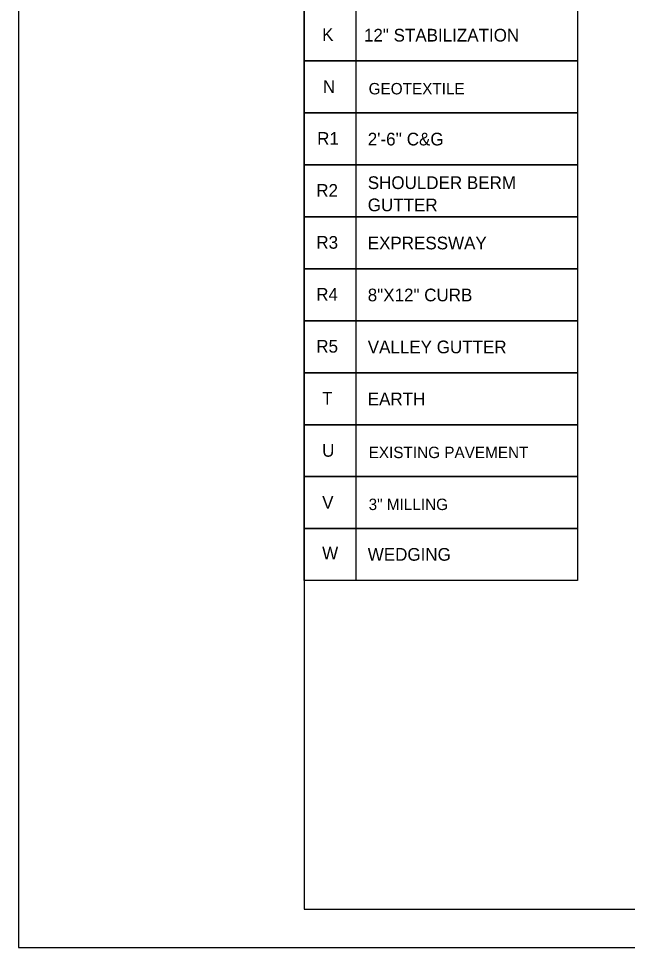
# Model space of a CAD drawing. Extents: x 18938 to 19565, y 6931 to 7973.
# Drawn here: x 19155.2 to 19203.1, y 7077.8 to 7150.9 of the extents above; entities that cross this region are included whole.
import ezdxf

# ---------------------------------------------------------------- set-up
doc = ezdxf.new("R2010")
doc.units = 0
for name, color, linetype in [('Prop Dimension', 7, 'Continuous'), ('Typical Pavement Slope CELL', 7, 'Continuous'), ('Typical Pavement Slope Information CELL', 7, 'Continuous')]:
    doc.layers.add(name, color=color, linetype=linetype)

msp = doc.modelspace()

# ---------------------------------------------------------------- linework, layer by layer
at = {"layer": 'Prop Dimension'}
msp.add_lwpolyline([(19155.167, 7077.771), (19382.434, 7077.771), (19382.434, 7224.204), (19155.167, 7224.204)], close=True, dxfattribs=at)
at = {"layer": 'Typical Pavement Slope CELL'}
for points in [[(19181.733, 7147.562), (19177.642, 7147.562), (19177.642, 7151.653), (19199.142, 7151.653), (19199.142, 7147.562), (19181.733, 7147.562), (19181.733, 7151.653)], [(19181.733, 7143.471), (19177.642, 7143.471), (19177.642, 7147.562), (19199.142, 7147.562), (19199.142, 7143.471), (19181.733, 7143.471), (19181.733, 7147.562)], [(19181.733, 7139.381), (19177.642, 7139.381), (19177.642, 7143.471), (19199.142, 7143.471), (19199.142, 7139.381), (19181.733, 7139.381), (19181.733, 7143.471)], [(19181.733, 7135.29), (19177.642, 7135.29), (19177.642, 7139.381), (19199.142, 7139.381), (19199.142, 7135.29), (19181.733, 7135.29), (19181.733, 7139.381)], [(19181.733, 7131.199), (19177.642, 7131.199), (19177.642, 7135.29), (19199.142, 7135.29), (19199.142, 7131.199), (19181.733, 7131.199), (19181.733, 7135.29)], [(19181.733, 7127.108), (19177.642, 7127.108), (19177.642, 7131.199), (19199.142, 7131.199), (19199.142, 7127.108), (19181.733, 7127.108), (19181.733, 7131.199)], [(19181.733, 7123.017), (19177.642, 7123.017), (19177.642, 7127.108), (19199.142, 7127.108), (19199.142, 7123.017), (19181.733, 7123.017), (19181.733, 7127.108)], [(19181.733, 7118.926), (19177.642, 7118.926), (19177.642, 7123.017), (19199.142, 7123.017), (19199.142, 7118.926), (19181.733, 7118.926), (19181.733, 7123.017)], [(19181.733, 7114.836), (19177.642, 7114.836), (19177.642, 7118.926), (19199.142, 7118.926), (19199.142, 7114.836), (19181.733, 7114.836), (19181.733, 7118.926)], [(19181.733, 7110.745), (19177.642, 7110.745), (19177.642, 7114.836), (19199.142, 7114.836), (19199.142, 7110.745), (19181.733, 7110.745), (19181.733, 7114.836)], [(19181.733, 7106.654), (19177.642, 7106.654), (19177.642, 7110.745), (19199.142, 7110.745), (19199.142, 7106.654), (19181.733, 7106.654), (19181.733, 7110.745)]]:
    msp.add_lwpolyline(points, dxfattribs=at)
at = {"layer": 'Typical Pavement Slope Information CELL'}
msp.add_lwpolyline([(19380.142, 7221.197), (19177.642, 7221.197), (19177.642, 7080.781), (19380.142, 7080.781)], close=True, dxfattribs=at)

# ---------------------------------------------------------------- texts
at = {"layer": 'Typical Pavement Slope CELL'}
for s, height, p in [('K', 1, (19179.052, 7149.141)), ('12" STABILIZATION', 1, (19182.344, 7149.09)), ('N', 1, (19179.116, 7145.038)), ('GEOTEXTILE', 0.9, (19182.712, 7144.928)), ('R1', 1, (19178.662, 7140.96)), ("2'-6'' C&G", 1, (19182.642, 7140.909)), ('R2', 1, (19178.591, 7136.869)), ('SHOULDER BERM ', 1, (19182.642, 7137.478)), ('GUTTER', 1, (19182.642, 7135.728)), ('R3', 1, (19178.597, 7132.778)), ('EXPRESSWAY ', 1, (19182.642, 7132.727)), ('R4', 1, (19178.587, 7128.687)), ('8"X12" CURB', 1, (19182.642, 7128.636)), ('R5', 1, (19178.592, 7124.596)), ('VALLEY GUTTER', 1, (19182.642, 7124.545)), ('T', 1, (19179.054, 7120.506)), ('EARTH', 1, (19182.642, 7120.455)), ('U', 1, (19179.053, 7116.402)), ('EXISTING PAVEMENT', 0.9, (19182.712, 7116.293)), ('V', 1, (19179.057, 7112.311)), ('3" MILLING', 0.9, (19182.712, 7112.202)), ('W', 1, (19179.053, 7108.319)), ('WEDGING', 1, (19182.642, 7108.214))]:
    msp.add_text(s, height=height, dxfattribs=at).set_placement(p)

doc.saveas('drawing.dxf')
